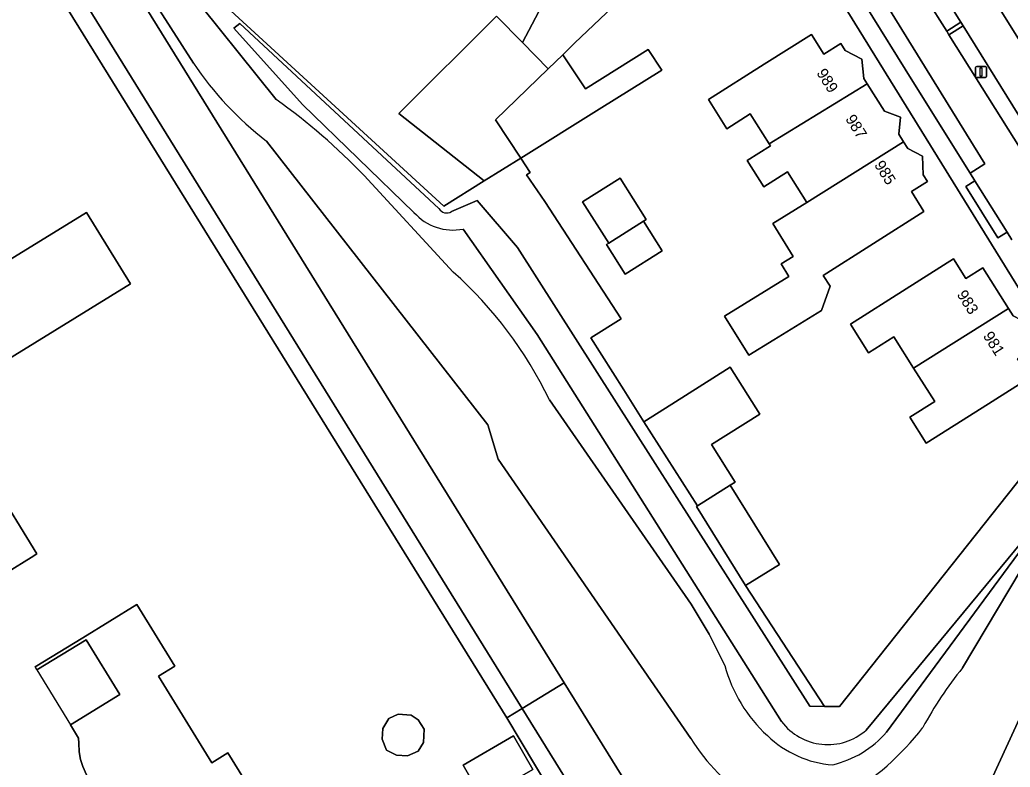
# Model space of a CAD drawing. Extents: x 157320 to 158835, y 386650 to 388491.
# Drawn here: x 158630 to 158718.7, y 387321.8 to 387388.7 of the extents above; entities that cross this region are included whole.
import ezdxf

# ---------------------------------------------------------------- set-up
doc = ezdxf.new("R2010")
doc.units = 0
for name, color, linetype in [('IMGEO_Erf', 7, 'Continuous'), ('IMGEO_Gemengd_bos', 7, 'Continuous'), ('IMGEO_Grasland_overig', 7, 'Continuous'), ('IMGEO_Groenvoorziening', 7, 'Continuous'), ('IMGEO_Haag', 7, 'Continuous'), ('IMGEO_Hek', 7, 'Continuous'), ('IMGEO_Lichtmast', 7, 'Continuous'), ('IMGEO_Pand', 7, 'Continuous'), ('IMGEO_Pand_nummerreeks', 7, 'Continuous'), ('IMGEO_Pand_overbouw', 7, 'Continuous'), ('IMGEO_Parkeervlak_open', 7, 'Continuous'), ('IMGEO_Rijbaan_lokaal_open', 7, 'Continuous'), ('IMGEO_Rijbaan_regionaal_gesloten', 7, 'Continuous'), ('IMGEO_Terreindeel_gesloten', 7, 'Continuous'), ('IMGEO_Voetpad_open', 7, 'Continuous'), ('IMGEO_Waterloop', 7, 'Continuous')]:
    doc.layers.add(name, color=color, linetype=linetype)

msp = doc.modelspace()

# ---------------------------------------------------------------- linework, layer by layer
at = {"layer": 'IMGEO_Erf'}
for points in [[(158686.224, 387305.202), (158673.673, 387326.237), (158631.769, 387393.815), (158628.196, 387391.633)], [(158644.614, 387393.529), (158668.016, 387372.042), (158671.638, 387374.302), (158663.981, 387380.35), (158672.75, 387389.052), (158675.065, 387386.687), (158676.812, 387389.98)], [(158685.924, 387392.55), (158679.764, 387386.649), (158678.69, 387385.6), (158680.716, 387382.558), (158686.321, 387386.054), (158687.541, 387384.222), (158681.937, 387380.726), (158674.906, 387376.34), (158675.746, 387375.057), (158675.418, 387374.852), (158677.063, 387372.457), (158683.895, 387361.945), (158681.19, 387360.248), (158684.15, 387355.586), (158685.941, 387352.729), (158688.435, 387354.305), (158693.681, 387357.621), (158696.327, 387353.435), (158691.994, 387350.697), (158694.118, 387347.336), (158693.682, 387347.06), (158698.095, 387339.971), (158695.049, 387338.074), (158702.127, 387327.265), (158703.474, 387327.248), (158722.836, 387351.656)], [(158723.067, 387358.945), (158704.205, 387389.448)], [(158622.948, 387363.438), (158636.027, 387371.488), (158639.959, 387365.094), (158624.589, 387355.644)], [(158627.643, 387347.301), (158631.575, 387340.908), (158631.061, 387340.592), (158626.801, 387337.972)], [(158636.014, 387321.133), (158635.688, 387321.877), (158635.494, 387322.496), (158635.376, 387323.192), (158635.334, 387323.957), (158635.32, 387324.41), (158634.586, 387325.611), (158639.006, 387328.313), (158636.002, 387333.228), (158631.581, 387330.526), (158631.42, 387330.79), (158635.679, 387333.411), (158640.52, 387336.39), (158643.92, 387330.862), (158642.472, 387329.972), (158647.242, 387322.211), (158648.691, 387323.102), (158652.1, 387317.56)]]:
    msp.add_lwpolyline(points, dxfattribs=at)
for points in [[(158695.468, 387380.308), (158693.362, 387378.977), (158691.717, 387381.581), (158696.714, 387384.739), (158700.94, 387387.41), (158702.058, 387385.642), (158703.581, 387386.604), (158703.97, 387385.989), (158705.473, 387385.2), (158705.631, 387383.476), (158705.944, 387382.98), (158707.477, 387380.55), (158708.934, 387380.022), (158708.783, 387378.479), (158709.203, 387377.813), (158709.593, 387377.193), (158710.892, 387376.511), (158710.958, 387374.86), (158711.34, 387374.256), (158709.894, 387373.342), (158711.024, 387371.554), (158701.996, 387365.848), (158702.611, 387364.877), (158701.842, 387362.708), (158697.588, 387360.082), (158695.333, 387358.689), (158693.174, 387362.186), (158698.926, 387365.738), (158698.222, 387366.878), (158699.296, 387367.538), (158697.492, 387370.477), (158700.537, 387372.384), (158698.809, 387375.119), (158696.686, 387373.777), (158695.196, 387376.135), (158697.275, 387377.448), (158697.173, 387377.609)], [(158686.153, 387370.839), (158685.909, 387370.685), (158687.58, 387368.042), (158684.274, 387365.952), (158682.603, 387368.595), (158682.794, 387368.716), (158680.451, 387372.423), (158683.809, 387374.547)], [(158713.661, 387367.314), (158714.769, 387365.561), (158716.297, 387366.527), (158718.605, 387362.876), (158719.022, 387362.216), (158720.389, 387361.498), (158720.45, 387359.978), (158720.866, 387359.319), (158719.39, 387358.386), (158720.474, 387356.671), (158716.248, 387354), (158711.217, 387350.82), (158709.748, 387353.143), (158711.988, 387354.559), (158710.1, 387357.546), (158708.335, 387360.338), (158706.071, 387358.907), (158704.441, 387361.486), (158709.435, 387364.643)], [(158665.74, 387326.046), (158666.257, 387325.223), (158666.214, 387324.044), (158665.716, 387323.262), (158664.762, 387322.845), (158663.78, 387322.886), (158662.899, 387323.352), (158662.515, 387324.339), (158662.556, 387325.288), (158663.088, 387326.168), (158663.943, 387326.554), (158665.089, 387326.478)], [(158674.26, 387324.614), (158675.982, 387321.627), (158671.463, 387319.022), (158669.741, 387322.009)]]:
    msp.add_lwpolyline(points, close=True, dxfattribs=at)
at = {"layer": 'IMGEO_Gemengd_bos'}
for points in [[(158638.25, 387399.999), (158639.633, 387403.815), (158666.899, 387437.84), (158663.594, 387443.101), (158650.922, 387461.865), (158648.482, 387465.755), (158639.494, 387480.083), (158634.108, 387488.668), (158608.408, 387529.637), (158601.839, 387500), (158604.208, 387500), (158596.382, 387472.952), (158593.462, 387466.69), (158597.744, 387460.114), (158678.793, 387329.386), (158706.484, 387284.721), (158727.382, 387250), (158738.123, 387232.155)], [(158590.145, 387464.123), (158675.046, 387327.081), (158678.793, 387329.386), (158597.744, 387460.114)], [(158639.775, 387393.957), (158645.604, 387384.847)], [(158645.604, 387384.847), (158639.775, 387393.957)], [(158668.718, 387371.557), (158671.009, 387372.558), (158674.626, 387368.34), (158700.808, 387327.281), (158702.127, 387327.265), (158695.049, 387338.074), (158690.648, 387345.143), (158690.741, 387345.202), (158685.941, 387352.729), (158684.15, 387355.586), (158681.19, 387360.248), (158683.895, 387361.945), (158677.063, 387372.457), (158675.418, 387374.852), (158675.746, 387375.057), (158674.906, 387376.34), (158671.638, 387374.302), (158668.016, 387372.042), (158644.614, 387393.529)], [(158653.009, 387381.587), (158644.609, 387392.072)], [(158644.609, 387392.072), (158653.009, 387381.587)], [(158665.35, 387371.486), (158655.378, 387381.134), (158649.222, 387387.971), (158649.746, 387388.397), (158667.586, 387371.83)], [(158652.136, 387377.874), (158671.951, 387352.458), (158672.904, 387349.387), (158690.14, 387324.392)], [(158672.904, 387349.387), (158671.951, 387352.458), (158652.136, 387377.874)], [(158668.872, 387366.14), (158660.886, 387374.772)], [(158660.886, 387374.772), (158668.872, 387366.14)], [(158698.274, 387325.899), (158676.375, 387360.545), (158669.751, 387369.994)], [(158693.198, 387330.922), (158691.791, 387333.729), (158690.178, 387336.424), (158677.479, 387354.716)], [(158677.479, 387354.716), (158690.178, 387336.424), (158691.791, 387333.729), (158693.198, 387330.922)], [(158690.14, 387324.392), (158672.904, 387349.387)], [(158707.675, 387324.96), (158723.838, 387346.879), (158705.836, 387325.126)], [(158714.483, 387330.705), (158722.853, 387344.771), (158723.98, 387346.665), (158723.838, 387346.879), (158707.675, 387324.96)], [(158746.615, 387217.687), (158747.074, 387216.708), (158757.171, 387212.621), (158756.73, 387227.288), (158722.502, 387284.75), (158712.905, 387301.899), (158712.721, 387302.685), (158712.359, 387305.488), (158712.399, 387308.11), (158712.796, 387310.665), (158713.421, 387312.818), (158724.707, 387337.331), (158722.853, 387344.771), (158714.483, 387330.705)], [(158738.123, 387232.155), (158727.382, 387250), (158706.484, 387284.721), (158678.793, 387329.386), (158675.046, 387327.081), (158701.342, 387284.636), (158722.522, 387250), (158733.608, 387231.871)]]:
    msp.add_lwpolyline(points, dxfattribs=at)
for centre, radius, start, end in [((158669.956, 387401.113), 29.285, 213.7411, 232.51829), ((158669.956, 387401.113), 29.285, 213.7411, 232.51829), ((158621.267, 387336.939), 54.781, 43.67914, 54.58964), ((158621.267, 387336.939), 54.781, 43.67914, 54.58964), ((158668.844, 387374.556), 4.652, 221.30551, 281.23975), ((158668.284, 387372.239), 0.809, 210.39872, 302.4835), ((158644.402, 387338.75), 36.729, 25.76679, 48.22296), ((158644.402, 387338.75), 36.729, 25.76679, 48.22296), ((158705.603, 387334.164), 12.822, 194.64707, 227.91232), ((158705.603, 387334.164), 12.822, 194.64707, 227.91232), ((158739.693, 387310.042), 32.596, 140.65973, 151.95518), ((158739.693, 387310.042), 32.596, 140.65973, 151.95518), ((158702.416, 387329.04), 5.198, 217.17681, 311.15), ((158692.227, 387339.689), 23.552, 299.68002, 322.54752), ((158692.227, 387339.689), 23.552, 299.68002, 322.54752), ((158703.539, 387331.394), 9.388, 225.92485, 265.78294), ((158703.539, 387331.394), 9.388, 225.92485, 265.78294), ((158700.686, 387331.035), 9.26, 283.50758, 319.00129), ((158700.686, 387331.035), 9.26, 283.50758, 319.00129), ((158705.68, 387334.078), 18.311, 211.93591, 236.54847), ((158705.68, 387334.078), 18.311, 211.93591, 236.54847)]:
    msp.add_arc(centre, radius, start, end, dxfattribs=at)
at = {"layer": 'IMGEO_Grasland_overig'}
for points in [[(158743.733, 387311.836), (158733.737, 387330.688), (158723.98, 387346.665), (158722.853, 387344.771), (158724.707, 387337.331), (158713.421, 387312.818), (158712.796, 387310.665), (158712.399, 387308.11), (158712.359, 387305.488), (158712.721, 387302.685), (158712.905, 387301.899), (158722.502, 387284.75), (158756.73, 387227.288), (158757.171, 387212.621), (158747.074, 387216.708), (158753.8, 387202.356), (158754.31, 387202.672), (158758.096, 387195.296), (158754.385, 387192.52), (158748.97, 387199.36), (158752.343, 387201.452), (158745.764, 387212.834)], [(158733.608, 387231.871), (158722.522, 387250), (158701.342, 387284.636), (158675.046, 387327.081), (158673.673, 387326.237), (158686.224, 387305.202), (158713.54, 387260.92), (158732.587, 387229.88), (158706.909, 387218.037), (158707.363, 387217.006), (158722.43, 387224.126), (158724.306, 387225.152), (158725.54, 387225.214), (158729.549, 387227.088), (158733.448, 387229.183)]]:
    msp.add_lwpolyline(points, dxfattribs=at)
at = {"layer": 'IMGEO_Groenvoorziening'}
msp.add_lwpolyline([(158494.287, 387411.985), (158521.662, 387428.056), (158543.324, 387440.773), (158584.563, 387468.318), (158609.1, 387429.95), (158610.67, 387427.46), (158626.372, 387402.233), (158626.527, 387402.327), (158631.769, 387393.815), (158673.673, 387326.237), (158675.046, 387327.081), (158590.145, 387464.123)], dxfattribs=at)
for points in [[(158708.888, 387397.211), (158707.615, 387396.417), (158711.255, 387390.587), (158713.058, 387387.714), (158714.321, 387388.502)], [(158714.528, 387388.17), (158713.266, 387387.383), (158720.887, 387375.244), (158722.122, 387376.019), (158719.531, 387380.149)]]:
    msp.add_lwpolyline(points, close=True, dxfattribs=at)
at = {"layer": 'IMGEO_Haag'}
for points in [[(158708.888, 387397.211), (158707.615, 387396.417), (158711.255, 387390.587), (158713.058, 387387.714), (158714.321, 387388.502)], [(158714.528, 387388.17), (158713.266, 387387.383), (158720.887, 387375.244), (158722.122, 387376.019), (158719.531, 387380.149)]]:
    msp.add_lwpolyline(points, close=True, dxfattribs=at)
at = {"layer": 'IMGEO_Hek'}
for points in [[(158631.769, 387393.815), (158673.673, 387326.237)], [(158678.793, 387329.386), (158675.046, 387327.081)], [(158675.046, 387327.081), (158673.673, 387326.237)]]:
    msp.add_lwpolyline(points, dxfattribs=at)
at = {"layer": 'IMGEO_Lichtmast'}
for p, q in [((158715.647, 387383.649), (158715.647, 387384.449)), ((158715.647, 387384.449), (158715.647, 387383.649)), ((158715.747, 387384.549), (158716.537, 387384.549)), ((158716.537, 387384.549), (158715.747, 387384.549)), ((158716.637, 387384.449), (158716.637, 387383.649)), ((158716.637, 387383.649), (158716.637, 387384.449)), ((158716.537, 387383.549), (158715.747, 387383.549)), ((158715.747, 387383.549), (158716.537, 387383.549))]:
    msp.add_line(p, q, dxfattribs=at)
msp.add_lwpolyline([(158716.067, 387384.424), (158716.217, 387384.424), (158716.217, 387383.674), (158716.067, 387383.674), (158716.067, 387384.424)], dxfattribs=at)
for centre, start, end in [((158715.747, 387384.449), 90, 180), ((158715.747, 387384.449), 90, 180), ((158716.537, 387384.449), 0, 90), ((158716.537, 387384.449), 360, 90), ((158715.747, 387383.649), 180, 270), ((158715.747, 387383.649), 180, 270), ((158716.537, 387383.649), 270, 0), ((158716.537, 387383.649), 270, 0)]:
    msp.add_arc(centre, 0.1, start, end, dxfattribs=at)
at = {"layer": 'IMGEO_Pand'}
for points in [[(158697.39, 387399.813), (158695.774, 387402.382), (158695.963, 387403.211), (158695.321, 387404.23), (158694.528, 387404.411), (158693.886, 387405.432), (158689.655, 387402.77), (158686.728, 387400.928), (158682.49, 387397.541), (158683.151, 387396.492), (158681.986, 387395.487), (158682.247, 387395.072), (158676.812, 387389.98), (158675.065, 387386.687), (158677.381, 387384.322), (158678.69, 387385.6), (158679.764, 387386.649), (158685.924, 387392.55)], [(158677.381, 387384.322), (158675.065, 387386.687), (158672.75, 387389.052), (158663.981, 387380.35), (158671.638, 387374.302), (158674.906, 387376.34), (158672.653, 387379.782)], [(158697.173, 387377.609), (158705.944, 387382.98), (158705.631, 387383.476), (158705.473, 387385.2), (158703.97, 387385.989), (158703.581, 387386.604), (158702.058, 387385.642), (158700.94, 387387.41), (158696.714, 387384.739), (158691.717, 387381.581), (158693.362, 387378.977), (158695.468, 387380.308)], [(158678.69, 387385.6), (158677.381, 387384.322), (158672.653, 387379.782), (158674.906, 387376.34), (158681.937, 387380.726), (158687.541, 387384.222), (158686.321, 387386.054), (158680.716, 387382.558)], [(158697.173, 387377.609), (158697.275, 387377.448), (158695.196, 387376.135), (158696.686, 387373.777), (158698.809, 387375.119), (158700.537, 387372.384), (158709.203, 387377.813), (158708.783, 387378.479), (158708.934, 387380.022), (158707.477, 387380.55), (158705.944, 387382.98)], [(158711.024, 387371.554), (158709.894, 387373.342), (158711.34, 387374.256), (158710.958, 387374.86), (158710.892, 387376.511), (158709.593, 387377.193), (158709.203, 387377.813), (158700.537, 387372.384), (158697.492, 387370.477), (158699.296, 387367.538), (158698.222, 387366.878), (158698.926, 387365.738), (158693.174, 387362.186), (158695.333, 387358.689), (158697.588, 387360.082), (158701.842, 387362.708), (158702.611, 387364.877), (158701.996, 387365.848)], [(158682.794, 387368.716), (158685.909, 387370.685), (158686.153, 387370.839), (158683.809, 387374.547), (158680.451, 387372.423)], [(158685.909, 387370.685), (158682.794, 387368.716), (158682.603, 387368.595), (158684.274, 387365.952), (158687.58, 387368.042)], [(158718.605, 387362.876), (158716.297, 387366.527), (158714.769, 387365.561), (158713.661, 387367.314), (158709.435, 387364.643), (158704.441, 387361.486), (158706.071, 387358.907), (158708.335, 387360.338), (158710.1, 387357.546)], [(158718.605, 387362.876), (158710.1, 387357.546), (158711.988, 387354.559), (158709.748, 387353.143), (158711.217, 387350.82), (158716.248, 387354), (158720.474, 387356.671), (158719.39, 387358.386), (158720.866, 387359.319), (158720.45, 387359.978), (158720.389, 387361.498), (158719.022, 387362.216)], [(158696.327, 387353.435), (158693.681, 387357.621), (158688.435, 387354.305), (158685.941, 387352.729), (158690.741, 387345.202), (158693.682, 387347.06), (158694.118, 387347.336), (158691.994, 387350.697)], [(158693.682, 387347.06), (158690.741, 387345.202), (158690.648, 387345.143), (158695.049, 387338.074), (158698.095, 387339.971)], [(158663.78, 387322.886), (158664.762, 387322.845), (158665.716, 387323.262), (158666.214, 387324.044), (158666.257, 387325.223), (158665.74, 387326.046), (158665.089, 387326.478), (158663.943, 387326.554), (158663.088, 387326.168), (158662.556, 387325.288), (158662.515, 387324.339), (158662.899, 387323.352)], [(158675.982, 387321.627), (158674.26, 387324.614), (158669.741, 387322.009), (158671.463, 387319.022)]]:
    msp.add_lwpolyline(points, close=True, dxfattribs=at)
for points in [[(158624.589, 387355.644), (158639.959, 387365.094), (158636.027, 387371.488), (158622.948, 387363.438)], [(158626.801, 387337.972), (158631.061, 387340.592), (158631.575, 387340.908), (158627.643, 387347.301)], [(158652.1, 387317.56), (158648.691, 387323.102), (158647.242, 387322.211), (158642.472, 387329.972), (158643.92, 387330.862), (158640.52, 387336.39), (158635.679, 387333.411), (158631.42, 387330.79), (158631.581, 387330.526), (158636.002, 387333.228), (158639.006, 387328.313), (158634.586, 387325.611), (158635.32, 387324.41), (158635.334, 387323.957), (158635.376, 387323.192), (158635.494, 387322.496), (158635.688, 387321.877), (158636.014, 387321.133)]]:
    msp.add_lwpolyline(points, dxfattribs=at)
at = {"layer": 'IMGEO_Pand_overbouw'}
msp.add_lwpolyline([(158634.586, 387325.611), (158639.006, 387328.313), (158636.002, 387333.228), (158631.581, 387330.526)], close=True, dxfattribs=at)
at = {"layer": 'IMGEO_Parkeervlak_open'}
msp.add_lwpolyline([(158707.154, 387390.928), (158705.76, 387390.058), (158710.02, 387383.206), (158715.15, 387375.007), (158716.486, 387375.845)], close=True, dxfattribs=at)
at = {"layer": 'IMGEO_Rijbaan_lokaal_open'}
for points in [[(158730.025, 387360.687), (158721.095, 387374.912), (158720.887, 387375.244), (158713.266, 387387.383), (158713.058, 387387.714), (158711.255, 387390.587), (158707.615, 387396.417), (158707.394, 387396.772), (158694.192, 387417.92), (158693.93, 387418.34), (158690.059, 387424.542), (158681.703, 387437.547), (158678.691, 387441.435), (158673.24, 387448.472), (158670.3, 387452.574), (158662.25, 387465.577), (158652.13, 387481.292), (158636.234, 387506.56), (158623.117, 387527.409), (158597.493, 387568.666)], [(158707.154, 387390.928), (158716.486, 387375.845), (158715.15, 387375.007), (158715.588, 387374.307), (158718.463, 387369.712), (158718.888, 387369.033)]]:
    msp.add_lwpolyline(points, dxfattribs=at)
at = {"layer": 'IMGEO_Rijbaan_regionaal_gesloten'}
for points in [[(158620.059, 387546.215), (158632.83, 387525.668), (158666.884, 387471.14), (158686.13, 387440.39), (158711.75, 387399.391), (158722.187, 387382.726), (158732.775, 387365.792), (158736.899, 387358.976), (158747.438, 387341.183), (158773.452, 387291.74), (158779.065, 387281.971), (158785.896, 387270.815), (158812.144, 387228.589)], [(158812.144, 387228.589), (158785.896, 387270.815), (158779.065, 387281.971), (158773.452, 387291.74), (158747.438, 387341.183), (158736.899, 387358.976), (158732.775, 387365.792), (158722.187, 387382.726), (158711.75, 387399.391), (158686.13, 387440.39), (158666.884, 387471.14), (158632.83, 387525.668), (158620.059, 387546.215)], [(158620.083, 387540.219), (158630.415, 387523.468), (158644.942, 387500), (158648.756, 387493.839), (158665.135, 387467.426), (158669.382, 387460.581), (158680.488, 387442.729), (158683.565, 387437.809), (158688.877, 387429.316), (158695.217, 387419.142), (158695.479, 387418.722), (158704.212, 387404.707), (158708.667, 387397.565), (158708.888, 387397.211), (158714.321, 387388.502), (158714.528, 387388.17), (158719.531, 387380.149), (158722.122, 387376.019), (158722.331, 387375.686), (158731.294, 387361.399), (158738.638, 387349.825), (158736.182, 387347.611), (158737.803, 387345.835), (158740.414, 387342.738)]]:
    msp.add_lwpolyline(points, dxfattribs=at)
at = {"layer": 'IMGEO_Terreindeel_gesloten'}
msp.add_lwpolyline([(158714.528, 387388.17), (158714.321, 387388.502), (158713.058, 387387.714), (158713.266, 387387.383)], close=True, dxfattribs=at)
at = {"layer": 'IMGEO_Voetpad_open'}
msp.add_lwpolyline([(158718.888, 387369.033), (158718.463, 387369.712), (158717.649, 387369.203), (158714.774, 387373.798), (158715.588, 387374.307), (158715.15, 387375.007), (158710.02, 387383.206), (158705.76, 387390.058), (158705.618, 387390.287), (158704.205, 387389.448), (158723.067, 387358.945)], dxfattribs=at)
msp.add_lwpolyline([(158718.463, 387369.712), (158715.588, 387374.307), (158714.774, 387373.798), (158717.649, 387369.203)], close=True, dxfattribs=at)
at = {"layer": 'IMGEO_Waterloop'}
for points in [[(158667.586, 387371.83), (158649.746, 387388.397), (158649.222, 387387.971), (158655.378, 387381.134), (158665.35, 387371.486)], [(158750.488, 387306.195), (158743.066, 387320.448), (158724.622, 387353.514), (158724.417, 387353.882), (158723.23, 387353.196), (158723.172, 387352.488), (158723.032, 387352.021), (158722.836, 387351.656), (158703.474, 387327.248), (158702.127, 387327.265), (158700.808, 387327.281), (158674.626, 387368.34), (158671.009, 387372.558), (158668.718, 387371.557)], [(158669.751, 387369.994), (158676.375, 387360.545), (158698.274, 387325.899)], [(158705.836, 387325.126), (158723.838, 387346.879), (158723.98, 387346.665), (158733.737, 387330.688), (158743.733, 387311.836)]]:
    msp.add_lwpolyline(points, dxfattribs=at)
for centre, radius, start, end in [((158668.844, 387374.556), 4.652, 221.30551, 281.23975), ((158668.284, 387372.239), 0.809, 210.39872, 302.4835), ((158702.416, 387329.04), 5.198, 217.17681, 311.15)]:
    msp.add_arc(centre, radius, start, end, dxfattribs=at)

# ---------------------------------------------------------------- texts
at = {"layer": 'IMGEO_Pand_nummerreeks'}
for s, rotation, p in [('989', 302.14365, (158701.364, 387383.968)), ('987', 302.14365, (158703.95, 387379.852)), ('985', 302.14272, (158706.535, 387375.736)), ('983', 302.36975, (158713.931, 387364.133)), ('981', 302.36975, (158716.276, 387360.433))]:
    msp.add_text(s, height=1, rotation=rotation, dxfattribs=at).set_placement(p)

doc.saveas('drawing.dxf')
